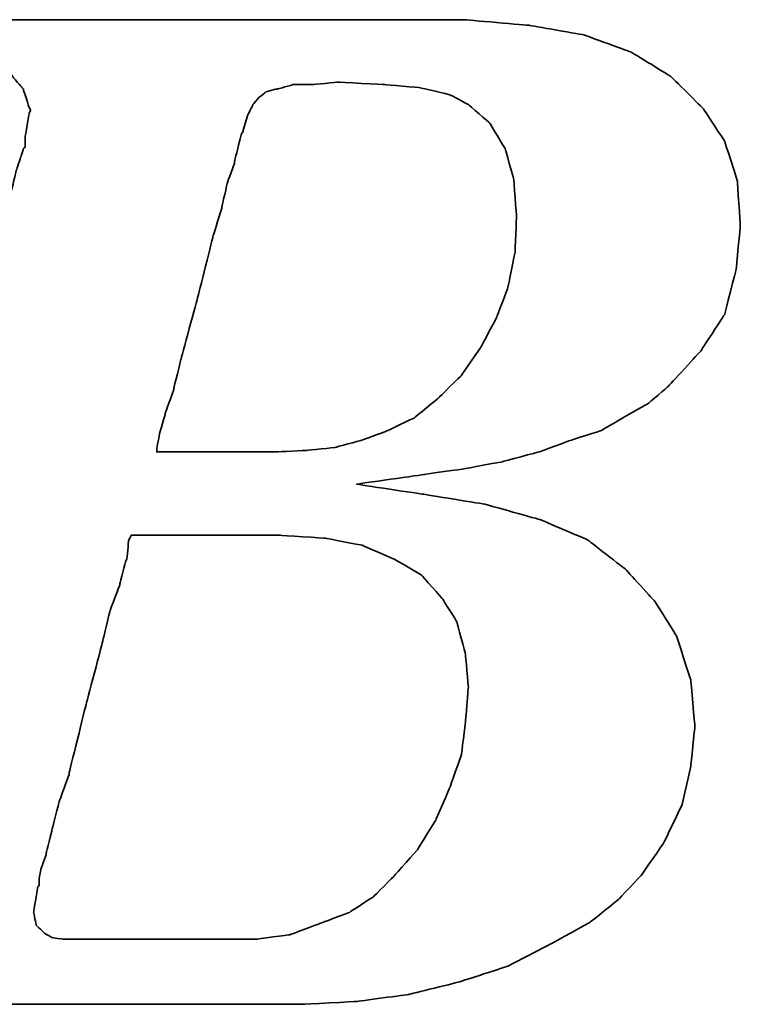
# Model space of a CAD drawing. Header units: millimetres. Extents: x -227 to 3135, y -1502 to 860.
# Tile 566 of 582: x 1226.27 to 1229.28, y -204.16 to -200.05. Entities that reach past the tile are written whole.
import ezdxf

# ---------------------------------------------------------------- set-up
doc = ezdxf.new("R2010")
doc.units = ezdxf.units.MM
doc.layers.add('DIM', color=4, linetype='CONTINUOUS')
doc.layers.add('layer 1', color=7, linetype='CONTINUOUS')

# ---------------------------------------------------------------- blocks, each defined once
blk = doc.blocks.new('TBI MOTION logo(完整正式版)')
at = {"layer": 'layer 1', "color": 22, "lineweight": 35}
for points, knots in [([(-64.65375, -6.86375), (-64.65375, -6.86375), (-64.84375, -7.29625), (-64.84375, -7.29625), (-64.84375, -7.29625), (-64.84375, -7.29625), (-64.86875, -7.34375), (-64.86875, -7.34375), (-64.86875, -7.34375), (-64.86875, -7.34375), (-64.86875, -7.36875), (-64.86875, -7.36875), (-64.86875, -7.36875), (-64.86875, -7.36875), (-65.15375, -7.65375), (-65.15375, -7.65375), (-65.15375, -7.65375), (-65.15375, -7.65375), (-65.17875, -7.65375), (-65.17875, -7.65375), (-65.17875, -7.65375), (-65.17875, -7.65375), (-65.20375, -7.67875), (-65.20375, -7.67875), (-65.20375, -7.67875), (-65.20375, -7.67875), (-65.58875, -7.87125), (-65.58875, -7.87125), (-65.58875, -7.87125), (-65.58875, -7.87125), (-65.63375, -7.87125), (-65.63375, -7.87125), (-65.63375, -7.87125), (-65.63375, -7.87125), (-65.65875, -7.89375), (-65.65875, -7.89375), (-65.65875, -7.89375), (-65.65875, -7.89375), (-66.09375, -7.94375), (-66.09375, -7.94375), (-66.09375, -7.94375), (-66.09375, -7.94375), (-66.11375, -7.94375), (-66.11375, -7.94375), (-66.11375, -7.94375), (-66.11375, -7.94375), (-66.16375, -7.94375), (-66.16375, -7.94375), (-66.16375, -7.94375), (-66.16375, -7.94375), (-66.30875, -7.94375), (-66.30875, -7.94375), (-66.30875, -7.94375), (-66.30875, -7.94375), (-66.69375, -7.94375), (-66.69375, -7.94375), (-66.69375, -7.94375), (-66.69375, -7.94375), (-67.07375, -7.94375), (-67.07375, -7.94375), (-67.07375, -7.94375), (-67.07375, -7.94375), (-67.12375, -7.94375), (-67.12375, -7.94375), (-67.12375, -7.94375), (-67.12375, -7.94375), (-67.12375, -7.96625), (-67.12375, -7.96625), (-67.12375, -7.96625), (-67.12375, -7.96625), (-67.14875, -7.99125), (-67.14875, -7.99125), (-67.14875, -7.99125), (-67.14875, -7.99125), (-67.24375, -8.34875), (-67.24375, -8.34875), (-67.24375, -8.34875), (-67.24375, -8.34875), (-67.31375, -8.68625), (-67.31375, -8.68625), (-67.31375, -8.68625), (-67.31375, -8.68625), (-67.26875, -8.68625), (-67.26875, -8.68625), (-67.26875, -8.68625), (-67.26875, -8.68625), (-67.07375, -8.68625), (-67.07375, -8.68625), (-67.07375, -8.68625), (-67.07375, -8.68625), (-66.54875, -8.68625), (-66.54875, -8.68625), (-66.54875, -8.68625), (-66.54875, -8.68625), (-65.82625, -8.68625), (-65.82625, -8.68625), (-65.82625, -8.68625), (-65.82625, -8.68625), (-65.01375, -8.68625), (-65.01375, -8.68625), (-65.01375, -8.68625), (-65.01375, -8.68625), (-64.05375, -8.68625), (-64.05375, -8.68625), (-64.05375, -8.68625), (-64.05375, -8.68625), (-62.08375, -8.68625), (-62.08375, -8.68625), (-62.08375, -8.68625), (-62.08375, -8.68625), (-60.06875, -8.68625), (-60.06875, -8.68625), (-60.06875, -8.68625), (-60.06875, -8.68625), (-59.10875, -8.68625), (-59.10875, -8.68625), (-59.10875, -8.68625), (-59.10875, -8.68625), (-58.29375, -8.68625), (-58.29375, -8.68625), (-58.29375, -8.68625), (-58.29375, -8.68625), (-57.57375, -8.68625), (-57.57375, -8.68625), (-57.57375, -8.68625), (-57.57375, -8.68625), (-57.04875, -8.68625), (-57.04875, -8.68625), (-57.04875, -8.68625), (-57.04875, -8.68625), (-56.85375, -8.68625), (-56.85375, -8.68625), (-56.85375, -8.68625), (-56.85375, -8.68625), (-56.70875, -8.68625), (-56.70875, -8.68625), (-56.70875, -8.68625), (-56.70875, -8.68625), (-56.61375, -8.68625), (-56.61375, -8.68625), (-56.61375, -8.68625), (-56.61375, -8.68625), (-56.56875, -8.68625), (-56.56875, -8.68625), (-56.56875, -8.68625), (-56.56875, -8.68625), (-55.65375, -8.63875), (-55.65375, -8.63875), (-55.65375, -8.63875), (-55.65375, -8.63875), (-54.76875, -8.51875), (-54.76875, -8.51875), (-54.76875, -8.51875), (-54.76875, -8.51875), (-53.90375, -8.30375), (-53.90375, -8.30375), (-53.90375, -8.30375), (-53.90375, -8.30375), (-53.08875, -8.03875), (-53.08875, -8.03875), (-53.08875, -8.03875), (-53.08875, -8.03875), (-52.34375, -7.65375), (-52.34375, -7.65375), (-52.34375, -7.65375), (-52.34375, -7.65375), (-51.69875, -7.29625), (-51.69875, -7.29625), (-51.69875, -7.29625), (-51.69875, -7.29625), (-51.21875, -6.91125), (-51.21875, -6.91125), (-51.21875, -6.91125), (-51.21875, -6.91125), (-50.83375, -6.50375), (-50.83375, -6.50375), (-50.83375, -6.50375), (-50.83375, -6.50375), (-50.44875, -5.94875), (-50.44875, -5.94875), (-50.44875, -5.94875), (-50.44875, -5.94875), (-50.13875, -5.30375), (-50.13875, -5.30375), (-50.13875, -5.30375), (-50.13875, -5.30375), (-49.99375, -4.65375), (-49.99375, -4.65375), (-49.99375, -4.65375), (-49.99375, -4.65375), (-49.92375, -3.98375), (-49.92375, -3.98375), (-49.92375, -3.98375), (-49.92375, -3.98375), (-49.99375, -3.19374), (-49.99375, -3.19374), (-49.99375, -3.19374), (-49.99375, -3.19374), (-50.23374, -2.44874), (-50.23374, -2.44874), (-50.23374, -2.44874), (-50.23374, -2.44874), (-50.59375, -1.87374), (-50.59375, -1.87374), (-50.59375, -1.87374), (-50.59375, -1.87374), (-51.09875, -1.31874), (-51.09875, -1.31874), (-51.09875, -1.31874), (-51.09875, -1.31874), (-51.74375, -0.81875), (-51.74375, -0.81875), (-51.74375, -0.81875), (-51.74375, -0.81875), (-52.53875, -0.48125), (-52.53875, -0.48125), (-52.53875, -0.48125), (-52.53875, -0.48125), (-53.47375, -0.21875), (-53.47375, -0.21875), (-53.47375, -0.21875), (-53.47375, -0.21875), (-54.52875, -0.04874), (-54.52875, -0.04874), (-54.52875, -0.04874), (-54.52875, -0.04874), (-55.65375, 0.12125), (-55.65375, 0.12125), (-55.65375, 0.12125), (-55.65375, 0.12125), (-54.50375, 0.28624), (-54.50375, 0.28624), (-54.50375, 0.28624), (-54.50375, 0.28624), (-53.83375, 0.38124), (-53.83375, 0.38124), (-53.83375, 0.38124), (-53.83375, 0.38124), (-53.18375, 0.50125), (-53.18375, 0.50125), (-53.18375, 0.50125), (-53.18375, 0.50125), (-52.55875, 0.66874), (-52.55875, 0.66874), (-52.55875, 0.66874), (-52.55875, 0.66874), (-52.03375, 0.86124), (-52.03375, 0.86124), (-52.03375, 0.86124), (-52.03375, 0.86124), (-51.50374, 1.03124), (-51.50374, 1.03124), (-51.50374, 1.03124), (-51.50374, 1.03124), (-51.09875, 1.27125), (-51.09875, 1.27125), (-51.09875, 1.27125), (-51.09875, 1.27125), (-50.71375, 1.48624), (-50.71375, 1.48624), (-50.71375, 1.48624), (-50.71375, 1.48624), (-50.37625, 1.77625), (-50.37625, 1.77625), (-50.37625, 1.77625), (-50.37625, 1.77625), (-49.82375, 2.37625), (-49.82375, 2.37625), (-49.82375, 2.37625), (-49.82375, 2.37625), (-49.41875, 2.99625), (-49.41875, 2.99625), (-49.41875, 2.99625), (-49.41875, 2.99625), (-49.22375, 3.76625), (-49.22375, 3.76625), (-49.22375, 3.76625), (-49.22375, 3.76625), (-49.15375, 4.50874), (-49.15375, 4.50874), (-49.15375, 4.50874), (-49.15375, 4.50874), (-49.20375, 5.25125), (-49.20375, 5.25125), (-49.20375, 5.25125), (-49.20375, 5.25125), (-49.41875, 5.92625), (-49.41875, 5.92625), (-49.41875, 5.92625), (-49.41875, 5.92625), (-49.77875, 6.47625), (-49.77875, 6.47625), (-49.77875, 6.47625), (-49.77875, 6.47625), (-50.33125, 7.02624), (-50.33125, 7.02624), (-50.33125, 7.02624), (-50.33125, 7.02624), (-51.00125, 7.43625), (-51.00125, 7.43625), (-51.00125, 7.43625), (-51.00125, 7.43625), (-51.79375, 7.72625), (-51.79375, 7.72625), (-51.79375, 7.72625), (-51.79375, 7.72625), (-52.72875, 7.89124), (-52.72875, 7.89124), (-52.72875, 7.89124), (-52.72875, 7.89124), (-53.83375, 7.98625), (-53.83375, 7.98625), (-53.83375, 7.98625), (-53.83375, 7.98625), (-53.92875, 7.98625), (-53.92875, 7.98625), (-53.92875, 7.98625), (-53.92875, 7.98625), (-54.26375, 7.98625), (-54.26375, 7.98625), (-54.26375, 7.98625), (-54.26375, 7.98625), (-54.74375, 7.98625), (-54.74375, 7.98625), (-54.74375, 7.98625), (-54.74375, 7.98625), (-55.36875, 7.98625), (-55.36875, 7.98625), (-55.36875, 7.98625), (-55.36875, 7.98625), (-56.13375, 7.98625), (-56.13375, 7.98625), (-56.13375, 7.98625), (-56.13375, 7.98625), (-56.94875, 7.98625), (-56.94875, 7.98625), (-56.94875, 7.98625), (-56.94875, 7.98625), (-58.77625, 7.98625), (-58.77625, 7.98625), (-58.77625, 7.98625), (-58.77625, 7.98625), (-60.59875, 7.98625), (-60.59875, 7.98625), (-60.59875, 7.98625), (-60.59875, 7.98625), (-61.41375, 7.98625), (-61.41375, 7.98625), (-61.41375, 7.98625), (-61.41375, 7.98625), (-62.17875, 7.98625), (-62.17875, 7.98625), (-62.17875, 7.98625), (-62.17875, 7.98625), (-62.80375, 7.98625), (-62.80375, 7.98625), (-62.80375, 7.98625), (-62.80375, 7.98625), (-63.30625, 7.98625), (-63.30625, 7.98625), (-63.30625, 7.98625), (-63.30625, 7.98625), (-63.57375, 7.98625), (-63.57375, 7.98625), (-63.57375, 7.98625), (-63.57375, 7.98625), (-63.57375, 7.96375), (-63.57375, 7.96375), (-63.57375, 7.96375), (-63.57375, 7.96375), (-63.59875, 7.94125), (-63.59875, 7.94125), (-63.59875, 7.94125), (-63.59875, 7.94125), (-63.69375, 7.55625), (-63.69375, 7.55625), (-63.69375, 7.55625), (-63.69375, 7.55625), (-63.76375, 7.24624), (-63.76375, 7.24624), (-63.76375, 7.24624), (-63.76375, 7.24624), (-63.23875, 7.24624), (-63.23875, 7.24624), (-63.23875, 7.24624), (-63.23875, 7.24624), (-62.75875, 7.24624), (-62.75875, 7.24624), (-62.75875, 7.24624), (-62.75875, 7.24624), (-62.61125, 7.24624), (-62.61125, 7.24624), (-62.61125, 7.24624), (-62.61125, 7.24624), (-62.56625, 7.24624), (-62.56625, 7.24624), (-62.56625, 7.24624), (-62.56625, 7.24624), (-62.22875, 7.24624), (-62.22875, 7.24624), (-62.22875, 7.24624), (-62.22875, 7.24624), (-62.20375, 7.24624), (-62.20375, 7.24624), (-62.20375, 7.24624), (-62.20375, 7.24624), (-62.17875, 7.21875), (-62.17875, 7.21875), (-62.17875, 7.21875), (-62.17875, 7.21875), (-61.96375, 7.17125), (-61.96375, 7.17125), (-61.96375, 7.17125), (-61.96375, 7.17125), (-61.72375, 7.12624), (-61.72375, 7.12624), (-61.72375, 7.12624), (-61.72375, 7.12624), (-61.70375, 7.12624), (-61.70375, 7.12624), (-61.70375, 7.12624), (-61.70375, 7.12624), (-61.55875, 7.07624), (-61.55875, 7.07624), (-61.55875, 7.07624), (-61.55875, 7.07624), (-61.50875, 7.07624), (-61.50875, 7.07624), (-61.50875, 7.07624), (-61.50875, 7.07624), (-61.48375, 7.02624), (-61.48375, 7.02624), (-61.48375, 7.02624), (-61.48375, 7.02624), (-61.31875, 6.83375), (-61.31875, 6.83375), (-61.31875, 6.83375), (-61.31875, 6.83375), (-61.29375, 6.81125), (-61.29375, 6.81125), (-61.29375, 6.81125), (-61.29375, 6.81125), (-61.29375, 6.78625), (-61.29375, 6.78625), (-61.29375, 6.78625), (-61.29375, 6.78625), (-61.19875, 6.50124), (-61.19875, 6.50124), (-61.19875, 6.50124), (-61.19875, 6.50124), (-61.17375, 6.45124), (-61.17375, 6.45124), (-61.17375, 6.45124), (-61.17375, 6.45124), (-61.19875, 6.40625), (-61.19875, 6.40625), (-61.19875, 6.40625), (-61.19875, 6.40625), (-61.26875, 5.99624), (-61.26875, 5.99624), (-61.26875, 5.99624), (-61.26875, 5.99624), (-61.26875, 5.85125), (-61.26875, 5.85125), (-61.26875, 5.85125), (-61.26875, 5.85125), (-61.26875, 5.82625), (-61.26875, 5.82625), (-61.26875, 5.82625), (-61.26875, 5.82625), (-61.29375, 5.80625), (-61.29375, 5.80625), (-61.29375, 5.80625), (-61.29375, 5.80625), (-61.34125, 5.66125), (-61.34125, 5.66125), (-61.34125, 5.66125), (-61.34125, 5.66125), (-61.41375, 5.44625), (-61.41375, 5.44625), (-61.41375, 5.44625), (-61.41375, 5.44625), (-61.48375, 5.15625), (-61.48375, 5.15625), (-61.48375, 5.15625), (-61.48375, 5.15625), (-61.58375, 4.82124), (-61.58375, 4.82124), (-61.58375, 4.82124), (-61.58375, 4.82124), (-61.79875, 4.00375), (-61.79875, 4.00375), (-61.79875, 4.00375), (-61.79875, 4.00375), (-62.05875, 2.99625), (-62.05875, 2.99625), (-62.05875, 2.99625), (-62.05875, 2.99625), (-62.34875, 1.91625), (-62.34875, 1.91625), (-62.34875, 1.91625), (-62.34875, 1.91625), (-62.97375, -0.41124), (-62.97375, -0.41124), (-62.97375, -0.41124), (-62.97375, -0.41124), (-63.59875, -2.75875), (-63.59875, -2.75875), (-63.59875, -2.75875), (-63.59875, -2.75875), (-63.88375, -3.86374), (-63.88375, -3.86374), (-63.88375, -3.86374), (-63.88375, -3.86374), (-64.14875, -4.82374), (-64.14875, -4.82374), (-64.14875, -4.82374), (-64.14875, -4.82374), (-64.36375, -5.64125), (-64.36375, -5.64125), (-64.36375, -5.64125), (-64.36375, -5.64125), (-64.43625, -5.97625), (-64.43625, -5.97625), (-64.43625, -5.97625), (-64.43625, -5.97625), (-64.50875, -6.28625), (-64.50875, -6.28625), (-64.50875, -6.28625), (-64.50875, -6.28625), (-64.50875, -6.30875), (-64.50875, -6.30875), (-64.50875, -6.30875), (-64.50875, -6.30875), (-64.57875, -6.50375), (-64.57875, -6.50375), (-64.57875, -6.50375), (-64.57875, -6.50375), (-64.62875, -6.69625), (-64.62875, -6.69625), (-64.62875, -6.69625), (-64.62875, -6.69625), (-64.62875, -6.76875), (-64.62875, -6.76875), (-64.62875, -6.76875), (-64.62875, -6.76875), (-64.62875, -6.81375), (-64.62875, -6.81375), (-64.62875, -6.81375), (-64.62875, -6.81375), (-64.62875, -6.83875), (-64.62875, -6.83875), (-64.62875, -6.83875), (-64.62875, -6.83875), (-64.65375, -6.86375), (-64.65375, -6.86375)], [0, 0, 0, 0, 0.00719424, 0.00719424, 0.00719424, 0.00719425, 0.01438849, 0.01438849, 0.01438849, 0.0143885, 0.02158273, 0.02158273, 0.02158273, 0.02158274, 0.02877698, 0.02877698, 0.02877698, 0.02877699, 0.03597122, 0.03597122, 0.03597122, 0.03597123, 0.04316547, 0.04316547, 0.04316547, 0.04316548, 0.05035971, 0.05035971, 0.05035971, 0.05035972, 0.05755396, 0.05755396, 0.05755396, 0.05755397, 0.0647482, 0.0647482, 0.0647482, 0.06474821, 0.07194245, 0.07194245, 0.07194245, 0.07194246, 0.07913669, 0.07913669, 0.07913669, 0.0791367, 0.08633094, 0.08633094, 0.08633094, 0.08633095, 0.09352518, 0.09352518, 0.09352518, 0.09352519, 0.10071942, 0.10071942, 0.10071942, 0.10071943, 0.10791367, 0.10791367, 0.10791367, 0.10791368, 0.11510791, 0.11510791, 0.11510791, 0.11510792, 0.12230216, 0.12230216, 0.12230216, 0.12230217, 0.1294964, 0.1294964, 0.1294964, 0.12949641, 0.13669065, 0.13669065, 0.13669065, 0.13669066, 0.14388489, 0.14388489, 0.14388489, 0.1438849, 0.15107914, 0.15107914, 0.15107914, 0.15107915, 0.15827338, 0.15827338, 0.15827338, 0.15827339, 0.16546763, 0.16546763, 0.16546763, 0.16546764, 0.17266187, 0.17266187, 0.17266187, 0.17266188, 0.17985612, 0.17985612, 0.17985612, 0.17985613, 0.18705036, 0.18705036, 0.18705036, 0.18705037, 0.1942446, 0.1942446, 0.1942446, 0.19424461, 0.20143885, 0.20143885, 0.20143885, 0.20143886, 0.20863309, 0.20863309, 0.20863309, 0.2086331, 0.21582734, 0.21582734, 0.21582734, 0.21582735, 0.22302158, 0.22302158, 0.22302158, 0.22302159, 0.23021583, 0.23021583, 0.23021583, 0.23021584, 0.23741007, 0.23741007, 0.23741007, 0.23741008, 0.24460432, 0.24460432, 0.24460432, 0.24460433, 0.25179856, 0.25179856, 0.25179856, 0.25179857, 0.25899281, 0.25899281, 0.25899281, 0.25899282, 0.26618705, 0.26618705, 0.26618705, 0.26618706, 0.27338129, 0.27338129, 0.27338129, 0.2733813, 0.28057554, 0.28057554, 0.28057554, 0.28057555, 0.28776978, 0.28776978, 0.28776978, 0.28776979, 0.29496403, 0.29496403, 0.29496403, 0.29496404, 0.30215827, 0.30215827, 0.30215827, 0.30215828, 0.30935252, 0.30935252, 0.30935252, 0.30935253, 0.31654676, 0.31654676, 0.31654676, 0.31654677, 0.32374101, 0.32374101, 0.32374101, 0.32374102, 0.33093525, 0.33093525, 0.33093525, 0.33093526, 0.3381295, 0.3381295, 0.3381295, 0.33812951, 0.34532374, 0.34532374, 0.34532374, 0.34532375, 0.35251799, 0.35251799, 0.35251799, 0.352518, 0.35971223, 0.35971223, 0.35971223, 0.35971224, 0.36690647, 0.36690647, 0.36690647, 0.36690648, 0.37410072, 0.37410072, 0.37410072, 0.37410073, 0.38129496, 0.38129496, 0.38129496, 0.38129497, 0.38848921, 0.38848921, 0.38848921, 0.38848922, 0.39568345, 0.39568345, 0.39568345, 0.39568346, 0.4028777, 0.4028777, 0.4028777, 0.40287771, 0.41007194, 0.41007194, 0.41007194, 0.41007195, 0.41726619, 0.41726619, 0.41726619, 0.4172662, 0.42446043, 0.42446043, 0.42446043, 0.42446044, 0.43165468, 0.43165468, 0.43165468, 0.43165469, 0.43884892, 0.43884892, 0.43884892, 0.43884893, 0.44604317, 0.44604317, 0.44604317, 0.44604318, 0.45323741, 0.45323741, 0.45323741, 0.45323742, 0.46043165, 0.46043165, 0.46043165, 0.46043166, 0.4676259, 0.4676259, 0.4676259, 0.46762591, 0.47482014, 0.47482014, 0.47482014, 0.47482015, 0.48201439, 0.48201439, 0.48201439, 0.4820144, 0.48920863, 0.48920863, 0.48920863, 0.48920864, 0.49640288, 0.49640288, 0.49640288, 0.49640289, 0.50359712, 0.50359712, 0.50359712, 0.50359713, 0.51079137, 0.51079137, 0.51079137, 0.51079138, 0.51798561, 0.51798561, 0.51798561, 0.51798562, 0.52517986, 0.52517986, 0.52517986, 0.52517987, 0.5323741, 0.5323741, 0.5323741, 0.53237411, 0.53956835, 0.53956835, 0.53956835, 0.53956836, 0.54676259, 0.54676259, 0.54676259, 0.5467626, 0.55395683, 0.55395683, 0.55395683, 0.55395684, 0.56115108, 0.56115108, 0.56115108, 0.56115109, 0.56834532, 0.56834532, 0.56834532, 0.56834533, 0.57553957, 0.57553957, 0.57553957, 0.57553958, 0.58273381, 0.58273381, 0.58273381, 0.58273382, 0.58992806, 0.58992806, 0.58992806, 0.58992807, 0.5971223, 0.5971223, 0.5971223, 0.59712231, 0.60431655, 0.60431655, 0.60431655, 0.60431656, 0.61151079, 0.61151079, 0.61151079, 0.6115108, 0.61870504, 0.61870504, 0.61870504, 0.61870505, 0.62589928, 0.62589928, 0.62589928, 0.62589929, 0.63309353, 0.63309353, 0.63309353, 0.63309354, 0.64028777, 0.64028777, 0.64028777, 0.64028778, 0.64748201, 0.64748201, 0.64748201, 0.64748202, 0.65467626, 0.65467626, 0.65467626, 0.65467627, 0.6618705, 0.6618705, 0.6618705, 0.66187051, 0.66906475, 0.66906475, 0.66906475, 0.66906476, 0.67625899, 0.67625899, 0.67625899, 0.676259, 0.68345324, 0.68345324, 0.68345324, 0.68345325, 0.69064748, 0.69064748, 0.69064748, 0.69064749, 0.69784173, 0.69784173, 0.69784173, 0.69784174, 0.70503597, 0.70503597, 0.70503597, 0.70503598, 0.71223022, 0.71223022, 0.71223022, 0.71223023, 0.71942446, 0.71942446, 0.71942446, 0.71942447, 0.72661871, 0.72661871, 0.72661871, 0.72661872, 0.73381295, 0.73381295, 0.73381295, 0.73381296, 0.74100719, 0.74100719, 0.74100719, 0.7410072, 0.74820144, 0.74820144, 0.74820144, 0.74820145, 0.75539568, 0.75539568, 0.75539568, 0.75539569, 0.76258993, 0.76258993, 0.76258993, 0.76258994, 0.76978417, 0.76978417, 0.76978417, 0.76978418, 0.77697842, 0.77697842, 0.77697842, 0.77697843, 0.78417266, 0.78417266, 0.78417266, 0.78417267, 0.79136691, 0.79136691, 0.79136691, 0.79136692, 0.79856115, 0.79856115, 0.79856115, 0.79856116, 0.8057554, 0.8057554, 0.8057554, 0.80575541, 0.81294964, 0.81294964, 0.81294964, 0.81294965, 0.82014388, 0.82014388, 0.82014388, 0.82014389, 0.82733813, 0.82733813, 0.82733813, 0.82733814, 0.83453237, 0.83453237, 0.83453237, 0.83453238, 0.84172662, 0.84172662, 0.84172662, 0.84172663, 0.84892086, 0.84892086, 0.84892086, 0.84892087, 0.85611511, 0.85611511, 0.85611511, 0.85611512, 0.86330935, 0.86330935, 0.86330935, 0.86330936, 0.8705036, 0.8705036, 0.8705036, 0.87050361, 0.87769784, 0.87769784, 0.87769784, 0.87769785, 0.88489209, 0.88489209, 0.88489209, 0.8848921, 0.89208633, 0.89208633, 0.89208633, 0.89208634, 0.89928058, 0.89928058, 0.89928058, 0.89928059, 0.90647482, 0.90647482, 0.90647482, 0.90647483, 0.91366906, 0.91366906, 0.91366906, 0.91366907, 0.92086331, 0.92086331, 0.92086331, 0.92086332, 0.92805755, 0.92805755, 0.92805755, 0.92805756, 0.9352518, 0.9352518, 0.9352518, 0.93525181, 0.94244604, 0.94244604, 0.94244604, 0.94244605, 0.94964029, 0.94964029, 0.94964029, 0.9496403, 0.95683453, 0.95683453, 0.95683453, 0.95683454, 0.96402878, 0.96402878, 0.96402878, 0.96402879, 0.97122302, 0.97122302, 0.97122302, 0.97122303, 0.97841727, 0.97841727, 0.97841727, 0.97841728, 0.98561151, 0.98561151, 0.98561151, 0.98561152, 0.99280576, 0.99280576, 0.99280576, 0.99280577, 1, 1, 1, 1]), ([(-57.50375, 6.35625), (-57.50375, 6.35625), (-57.57375, 6.11625), (-57.57375, 6.11625), (-57.57375, 6.11625), (-57.57375, 6.11625), (-57.57375, 6.09125), (-57.57375, 6.09125), (-57.57375, 6.09125), (-57.57375, 6.09125), (-57.59875, 6.06625), (-57.59875, 6.06625), (-57.59875, 6.06625), (-57.59875, 6.06625), (-57.64875, 5.87625), (-57.64875, 5.87625), (-57.64875, 5.87625), (-57.64875, 5.87625), (-57.71875, 5.58875), (-57.71875, 5.58875), (-57.71875, 5.58875), (-57.71875, 5.58875), (-57.71875, 5.56625), (-57.71875, 5.56625), (-57.71875, 5.56625), (-57.71875, 5.56625), (-57.83875, 5.23125), (-57.83875, 5.23125), (-57.83875, 5.23125), (-57.83875, 5.23125), (-57.93625, 4.82124), (-57.93625, 4.82124), (-57.93625, 4.82124), (-57.93625, 4.82124), (-57.93625, 4.79624), (-57.93625, 4.79624), (-57.93625, 4.79624), (-57.93625, 4.79624), (-58.07875, 4.34125), (-58.07875, 4.34125), (-58.07875, 4.34125), (-58.07875, 4.34125), (-58.34375, 3.28625), (-58.34375, 3.28625), (-58.34375, 3.28625), (-58.34375, 3.28625), (-58.62875, 2.23124), (-58.62875, 2.23124), (-58.62875, 2.23124), (-58.62875, 2.23124), (-58.74875, 1.75125), (-58.74875, 1.75125), (-58.74875, 1.75125), (-58.74875, 1.75125), (-58.74875, 1.72625), (-58.74875, 1.72625), (-58.74875, 1.72625), (-58.74875, 1.72625), (-58.89375, 1.31625), (-58.89375, 1.31625), (-58.89375, 1.31625), (-58.89375, 1.31625), (-58.98875, 0.98124), (-58.98875, 0.98124), (-58.98875, 0.98124), (-58.98875, 0.98124), (-59.03875, 0.71625), (-59.03875, 0.71625), (-59.03875, 0.71625), (-59.03875, 0.71625), (-59.03875, 0.66874), (-59.03875, 0.66874), (-59.03875, 0.66874), (-59.03875, 0.66874), (-58.91875, 0.66874), (-58.91875, 0.66874), (-58.91875, 0.66874), (-58.91875, 0.66874), (-58.53375, 0.66874), (-58.53375, 0.66874), (-58.53375, 0.66874), (-58.53375, 0.66874), (-58.10375, 0.66874), (-58.10375, 0.66874), (-58.10375, 0.66874), (-58.10375, 0.66874), (-57.66875, 0.66874), (-57.66875, 0.66874), (-57.66875, 0.66874), (-57.66875, 0.66874), (-57.33375, 0.66874), (-57.33375, 0.66874), (-57.33375, 0.66874), (-57.33375, 0.66874), (-57.09375, 0.66874), (-57.09375, 0.66874), (-57.09375, 0.66874), (-57.09375, 0.66874), (-56.99875, 0.66874), (-56.99875, 0.66874), (-56.99875, 0.66874), (-56.99875, 0.66874), (-56.49375, 0.69374), (-56.49375, 0.69374), (-56.49375, 0.69374), (-56.49375, 0.69374), (-56.01375, 0.74374), (-56.01375, 0.74374), (-56.01375, 0.74374), (-56.01375, 0.74374), (-55.58375, 0.86124), (-55.58375, 0.86124), (-55.58375, 0.86124), (-55.58375, 0.86124), (-55.17375, 1.00624), (-55.17375, 1.00624), (-55.17375, 1.00624), (-55.17375, 1.00624), (-54.67375, 1.24625), (-54.67375, 1.24625), (-54.67375, 1.24625), (-54.67375, 1.24625), (-54.26375, 1.58124), (-54.26375, 1.58124), (-54.26375, 1.58124), (-54.26375, 1.58124), (-53.87875, 1.96374), (-53.87875, 1.96374), (-53.87875, 1.96374), (-53.87875, 1.96374), (-53.54375, 2.44625), (-53.54375, 2.44625), (-53.54375, 2.44625), (-53.54375, 2.44625), (-53.27875, 2.95125), (-53.27875, 2.95125), (-53.27875, 2.95125), (-53.27875, 2.95125), (-53.08875, 3.45124), (-53.08875, 3.45124), (-53.08875, 3.45124), (-53.08875, 3.45124), (-52.96875, 4.05124), (-52.96875, 4.05124), (-52.96875, 4.05124), (-52.96875, 4.05124), (-52.94375, 4.65125), (-52.94375, 4.65125), (-52.94375, 4.65125), (-52.94375, 4.65125), (-52.99375, 5.30125), (-52.99375, 5.30125), (-52.99375, 5.30125), (-52.99375, 5.30125), (-53.13875, 5.80625), (-53.13875, 5.80625), (-53.13875, 5.80625), (-53.13875, 5.80625), (-53.39875, 6.23625), (-53.39875, 6.23625), (-53.39875, 6.23625), (-53.39875, 6.23625), (-53.75875, 6.54875), (-53.75875, 6.54875), (-53.75875, 6.54875), (-53.75875, 6.54875), (-54.07375, 6.71625), (-54.07375, 6.71625), (-54.07375, 6.71625), (-54.07375, 6.71625), (-54.57375, 6.83375), (-54.57375, 6.83375), (-54.57375, 6.83375), (-54.57375, 6.83375), (-55.17375, 6.88625), (-55.17375, 6.88625), (-55.17375, 6.88625), (-55.17375, 6.88625), (-55.96875, 6.93125), (-55.96875, 6.93125), (-55.96875, 6.93125), (-55.96875, 6.93125), (-56.39875, 6.88625), (-56.39875, 6.88625), (-56.39875, 6.88625), (-56.39875, 6.88625), (-56.42125, 6.88625), (-56.42125, 6.88625), (-56.42125, 6.88625), (-56.42125, 6.88625), (-56.73375, 6.88625), (-56.73375, 6.88625), (-56.73375, 6.88625), (-56.73375, 6.88625), (-56.99875, 6.81125), (-56.99875, 6.81125), (-56.99875, 6.81125), (-56.99875, 6.81125), (-57.02375, 6.81125), (-57.02375, 6.81125), (-57.02375, 6.81125), (-57.02375, 6.81125), (-57.18875, 6.76625), (-57.18875, 6.76625), (-57.18875, 6.76625), (-57.18875, 6.76625), (-57.30875, 6.66625), (-57.30875, 6.66625), (-57.30875, 6.66625), (-57.30875, 6.66625), (-57.40875, 6.54875), (-57.40875, 6.54875), (-57.40875, 6.54875), (-57.40875, 6.54875), (-57.50375, 6.35625), (-57.50375, 6.35625)], [0, 0, 0, 0, 0.01851852, 0.01851852, 0.01851852, 0.01851853, 0.03703704, 0.03703704, 0.03703704, 0.03703705, 0.05555556, 0.05555556, 0.05555556, 0.05555557, 0.07407407, 0.07407407, 0.07407407, 0.07407408, 0.09259259, 0.09259259, 0.09259259, 0.0925926, 0.11111111, 0.11111111, 0.11111111, 0.11111112, 0.12962963, 0.12962963, 0.12962963, 0.12962964, 0.14814815, 0.14814815, 0.14814815, 0.14814816, 0.16666667, 0.16666667, 0.16666667, 0.16666668, 0.18518519, 0.18518519, 0.18518519, 0.1851852, 0.2037037, 0.2037037, 0.2037037, 0.20370371, 0.22222222, 0.22222222, 0.22222222, 0.22222223, 0.24074074, 0.24074074, 0.24074074, 0.24074075, 0.25925926, 0.25925926, 0.25925926, 0.25925927, 0.27777778, 0.27777778, 0.27777778, 0.27777779, 0.2962963, 0.2962963, 0.2962963, 0.29629631, 0.31481481, 0.31481481, 0.31481481, 0.31481482, 0.33333333, 0.33333333, 0.33333333, 0.33333334, 0.35185185, 0.35185185, 0.35185185, 0.35185186, 0.37037037, 0.37037037, 0.37037037, 0.37037038, 0.38888889, 0.38888889, 0.38888889, 0.3888889, 0.40740741, 0.40740741, 0.40740741, 0.40740742, 0.42592593, 0.42592593, 0.42592593, 0.42592594, 0.44444444, 0.44444444, 0.44444444, 0.44444445, 0.46296296, 0.46296296, 0.46296296, 0.46296297, 0.48148148, 0.48148148, 0.48148148, 0.48148149, 0.5, 0.5, 0.5, 0.50000001, 0.51851852, 0.51851852, 0.51851852, 0.51851853, 0.53703704, 0.53703704, 0.53703704, 0.53703705, 0.55555556, 0.55555556, 0.55555556, 0.55555557, 0.57407407, 0.57407407, 0.57407407, 0.57407408, 0.59259259, 0.59259259, 0.59259259, 0.5925926, 0.61111111, 0.61111111, 0.61111111, 0.61111112, 0.62962963, 0.62962963, 0.62962963, 0.62962964, 0.64814815, 0.64814815, 0.64814815, 0.64814816, 0.66666667, 0.66666667, 0.66666667, 0.66666668, 0.68518519, 0.68518519, 0.68518519, 0.6851852, 0.7037037, 0.7037037, 0.7037037, 0.70370371, 0.72222222, 0.72222222, 0.72222222, 0.72222223, 0.74074074, 0.74074074, 0.74074074, 0.74074075, 0.75925926, 0.75925926, 0.75925926, 0.75925927, 0.77777778, 0.77777778, 0.77777778, 0.77777779, 0.7962963, 0.7962963, 0.7962963, 0.79629631, 0.81481481, 0.81481481, 0.81481481, 0.81481482, 0.83333333, 0.83333333, 0.83333333, 0.83333334, 0.85185185, 0.85185185, 0.85185185, 0.85185186, 0.87037037, 0.87037037, 0.87037037, 0.87037038, 0.88888889, 0.88888889, 0.88888889, 0.8888889, 0.90740741, 0.90740741, 0.90740741, 0.90740742, 0.92592593, 0.92592593, 0.92592593, 0.92592594, 0.94444444, 0.94444444, 0.94444444, 0.94444445, 0.96296296, 0.96296296, 0.96296296, 0.96296297, 0.98148148, 0.98148148, 0.98148148, 0.98148149, 1, 1, 1, 1]), ([(-61.03125, -6.57375), (-61.03125, -6.57375), (-61.03125, -6.67125), (-61.03125, -6.67125), (-61.03125, -6.67125), (-61.03125, -6.67125), (-61.05375, -6.69625), (-61.05375, -6.69625), (-61.05375, -6.69625), (-61.05375, -6.69625), (-61.12375, -7.12875), (-61.12375, -7.12875), (-61.12375, -7.12875), (-61.12375, -7.12875), (-61.07875, -7.34375), (-61.07875, -7.34375), (-61.07875, -7.34375), (-61.07875, -7.34375), (-60.93375, -7.48875), (-60.93375, -7.48875), (-60.93375, -7.48875), (-60.93375, -7.48875), (-60.81375, -7.55625), (-60.81375, -7.55625), (-60.81375, -7.55625), (-60.81375, -7.55625), (-60.62375, -7.58375), (-60.62375, -7.58375), (-60.62375, -7.58375), (-60.62375, -7.58375), (-60.30875, -7.58375), (-60.30875, -7.58375), (-60.30875, -7.58375), (-60.30875, -7.58375), (-59.97375, -7.58375), (-59.97375, -7.58375), (-59.97375, -7.58375), (-59.97375, -7.58375), (-59.87875, -7.58375), (-59.87875, -7.58375), (-59.87875, -7.58375), (-59.87875, -7.58375), (-59.63625, -7.58375), (-59.63625, -7.58375), (-59.63625, -7.58375), (-59.63625, -7.58375), (-58.96875, -7.58375), (-58.96875, -7.58375), (-58.96875, -7.58375), (-58.96875, -7.58375), (-58.29375, -7.58375), (-58.29375, -7.58375), (-58.29375, -7.58375), (-58.29375, -7.58375), (-58.05375, -7.58375), (-58.05375, -7.58375), (-58.05375, -7.58375), (-58.05375, -7.58375), (-57.98375, -7.58375), (-57.98375, -7.58375), (-57.98375, -7.58375), (-57.98375, -7.58375), (-57.35875, -7.58375), (-57.35875, -7.58375), (-57.35875, -7.58375), (-57.35875, -7.58375), (-56.78375, -7.50875), (-56.78375, -7.50875), (-56.78375, -7.50875), (-56.78375, -7.50875), (-56.27875, -7.31875), (-56.27875, -7.31875), (-56.27875, -7.31875), (-56.27875, -7.31875), (-55.77375, -7.12875), (-55.77375, -7.12875), (-55.77375, -7.12875), (-55.77375, -7.12875), (-55.36875, -6.86375), (-55.36875, -6.86375), (-55.36875, -6.86375), (-55.36875, -6.86375), (-55.00875, -6.50375), (-55.00875, -6.50375), (-55.00875, -6.50375), (-55.00875, -6.50375), (-54.62375, -6.06875), (-54.62375, -6.06875), (-54.62375, -6.06875), (-54.62375, -6.06875), (-54.31375, -5.56875), (-54.31375, -5.56875), (-54.31375, -5.56875), (-54.31375, -5.56875), (-54.07375, -5.01625), (-54.07375, -5.01625), (-54.07375, -5.01625), (-54.07375, -5.01625), (-53.87875, -4.46374), (-53.87875, -4.46374), (-53.87875, -4.46374), (-53.87875, -4.46374), (-53.80875, -3.91375), (-53.80875, -3.91375), (-53.80875, -3.91375), (-53.80875, -3.91375), (-53.75875, -3.31375), (-53.75875, -3.31375), (-53.75875, -3.31375), (-53.75875, -3.31375), (-53.80875, -2.75875), (-53.80875, -2.75875), (-53.80875, -2.75875), (-53.80875, -2.75875), (-53.95375, -2.20875), (-53.95375, -2.20875), (-53.95375, -2.20875), (-53.95375, -2.20875), (-54.19375, -1.82625), (-54.19375, -1.82625), (-54.19375, -1.82625), (-54.19375, -1.82625), (-54.55375, -1.41875), (-54.55375, -1.41875), (-54.55375, -1.41875), (-54.55375, -1.41875), (-55.00875, -1.15125), (-55.00875, -1.15125), (-55.00875, -1.15125), (-55.00875, -1.15125), (-55.56125, -0.91375), (-55.56125, -0.91375), (-55.56125, -0.91375), (-55.56125, -0.91375), (-56.18125, -0.79375), (-56.18125, -0.79375), (-56.18125, -0.79375), (-56.18125, -0.79375), (-56.94875, -0.74374), (-56.94875, -0.74374), (-56.94875, -0.74374), (-56.94875, -0.74374), (-56.99875, -0.74374), (-56.99875, -0.74374), (-56.99875, -0.74374), (-56.99875, -0.74374), (-57.09375, -0.74374), (-57.09375, -0.74374), (-57.09375, -0.74374), (-57.09375, -0.74374), (-57.38375, -0.74374), (-57.38375, -0.74374), (-57.38375, -0.74374), (-57.38375, -0.74374), (-57.76875, -0.74374), (-57.76875, -0.74374), (-57.76875, -0.74374), (-57.76875, -0.74374), (-58.24625, -0.74374), (-58.24625, -0.74374), (-58.24625, -0.74374), (-58.24625, -0.74374), (-58.72875, -0.74374), (-58.72875, -0.74374), (-58.72875, -0.74374), (-58.72875, -0.74374), (-59.20875, -0.74374), (-59.20875, -0.74374), (-59.20875, -0.74374), (-59.20875, -0.74374), (-59.46875, -0.74374), (-59.46875, -0.74374), (-59.46875, -0.74374), (-59.46875, -0.74374), (-59.51625, -0.83875), (-59.51625, -0.83875), (-59.51625, -0.83875), (-59.51625, -0.83875), (-59.54375, -1.15125), (-59.54375, -1.15125), (-59.54375, -1.15125), (-59.54375, -1.15125), (-59.56375, -1.17874), (-59.56375, -1.17874), (-59.56375, -1.17874), (-59.56375, -1.17874), (-59.66375, -1.55875), (-59.66375, -1.55875), (-59.66375, -1.55875), (-59.66375, -1.55875), (-59.66375, -1.58375), (-59.66375, -1.58375), (-59.66375, -1.58375), (-59.66375, -1.58375), (-59.82875, -2.01874), (-59.82875, -2.01874), (-59.82875, -2.01874), (-59.82875, -2.01874), (-59.94875, -2.52125), (-59.94875, -2.52125), (-59.94875, -2.52125), (-59.94875, -2.52125), (-60.23875, -3.62375), (-60.23875, -3.62375), (-60.23875, -3.62375), (-60.23875, -3.62375), (-60.52375, -4.77624), (-60.52375, -4.77624), (-60.52375, -4.77624), (-60.52375, -4.77624), (-60.52375, -4.79874), (-60.52375, -4.79874), (-60.52375, -4.79874), (-60.52375, -4.79874), (-60.69125, -5.25375), (-60.69125, -5.25375), (-60.69125, -5.25375), (-60.69125, -5.25375), (-60.81375, -5.73625), (-60.81375, -5.73625), (-60.81375, -5.73625), (-60.81375, -5.73625), (-60.90875, -6.11875), (-60.90875, -6.11875), (-60.90875, -6.11875), (-60.90875, -6.11875), (-60.90875, -6.14375), (-60.90875, -6.14375), (-60.90875, -6.14375), (-60.90875, -6.14375), (-61.00375, -6.40875), (-61.00375, -6.40875), (-61.00375, -6.40875), (-61.00375, -6.40875), (-61.03125, -6.57375), (-61.03125, -6.57375)], [0, 0, 0, 0, 0.01694915, 0.01694915, 0.01694915, 0.01694916, 0.03389831, 0.03389831, 0.03389831, 0.03389832, 0.05084746, 0.05084746, 0.05084746, 0.05084747, 0.06779661, 0.06779661, 0.06779661, 0.06779662, 0.08474576, 0.08474576, 0.08474576, 0.08474577, 0.10169492, 0.10169492, 0.10169492, 0.10169493, 0.11864407, 0.11864407, 0.11864407, 0.11864408, 0.13559322, 0.13559322, 0.13559322, 0.13559323, 0.15254237, 0.15254237, 0.15254237, 0.15254238, 0.16949153, 0.16949153, 0.16949153, 0.16949154, 0.18644068, 0.18644068, 0.18644068, 0.18644069, 0.20338983, 0.20338983, 0.20338983, 0.20338984, 0.22033898, 0.22033898, 0.22033898, 0.22033899, 0.23728814, 0.23728814, 0.23728814, 0.23728815, 0.25423729, 0.25423729, 0.25423729, 0.2542373, 0.27118644, 0.27118644, 0.27118644, 0.27118645, 0.28813559, 0.28813559, 0.28813559, 0.2881356, 0.30508475, 0.30508475, 0.30508475, 0.30508476, 0.3220339, 0.3220339, 0.3220339, 0.32203391, 0.33898305, 0.33898305, 0.33898305, 0.33898306, 0.3559322, 0.3559322, 0.3559322, 0.35593221, 0.37288136, 0.37288136, 0.37288136, 0.37288137, 0.38983051, 0.38983051, 0.38983051, 0.38983052, 0.40677966, 0.40677966, 0.40677966, 0.40677967, 0.42372881, 0.42372881, 0.42372881, 0.42372882, 0.44067797, 0.44067797, 0.44067797, 0.44067798, 0.45762712, 0.45762712, 0.45762712, 0.45762713, 0.47457627, 0.47457627, 0.47457627, 0.47457628, 0.49152542, 0.49152542, 0.49152542, 0.49152543, 0.50847458, 0.50847458, 0.50847458, 0.50847459, 0.52542373, 0.52542373, 0.52542373, 0.52542374, 0.54237288, 0.54237288, 0.54237288, 0.54237289, 0.55932203, 0.55932203, 0.55932203, 0.55932204, 0.57627119, 0.57627119, 0.57627119, 0.5762712, 0.59322034, 0.59322034, 0.59322034, 0.59322035, 0.61016949, 0.61016949, 0.61016949, 0.6101695, 0.62711864, 0.62711864, 0.62711864, 0.62711865, 0.6440678, 0.6440678, 0.6440678, 0.64406781, 0.66101695, 0.66101695, 0.66101695, 0.66101696, 0.6779661, 0.6779661, 0.6779661, 0.67796611, 0.69491525, 0.69491525, 0.69491525, 0.69491526, 0.71186441, 0.71186441, 0.71186441, 0.71186442, 0.72881356, 0.72881356, 0.72881356, 0.72881357, 0.74576271, 0.74576271, 0.74576271, 0.74576272, 0.76271186, 0.76271186, 0.76271186, 0.76271187, 0.77966102, 0.77966102, 0.77966102, 0.77966103, 0.79661017, 0.79661017, 0.79661017, 0.79661018, 0.81355932, 0.81355932, 0.81355932, 0.81355933, 0.83050847, 0.83050847, 0.83050847, 0.83050848, 0.84745763, 0.84745763, 0.84745763, 0.84745764, 0.86440678, 0.86440678, 0.86440678, 0.86440679, 0.88135593, 0.88135593, 0.88135593, 0.88135594, 0.89830508, 0.89830508, 0.89830508, 0.89830509, 0.91525424, 0.91525424, 0.91525424, 0.91525425, 0.93220339, 0.93220339, 0.93220339, 0.9322034, 0.94915254, 0.94915254, 0.94915254, 0.94915255, 0.96610169, 0.96610169, 0.96610169, 0.9661017, 0.98305085, 0.98305085, 0.98305085, 0.98305086, 1, 1, 1, 1])]:
    blk.add_open_spline(points, degree=3, knots=knots, dxfattribs=at)

msp = doc.modelspace()

# ---------------------------------------------------------------- block references
at = {"layer": 'DIM', "color": 7, "xscale": 0.246592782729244, "yscale": 0.246592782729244, "zscale": 0.246592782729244}
msp.add_blockref('TBI MOTION logo(完整正式版)', (1241.4029, -202.0152), dxfattribs=at)

doc.saveas('drawing.dxf')
